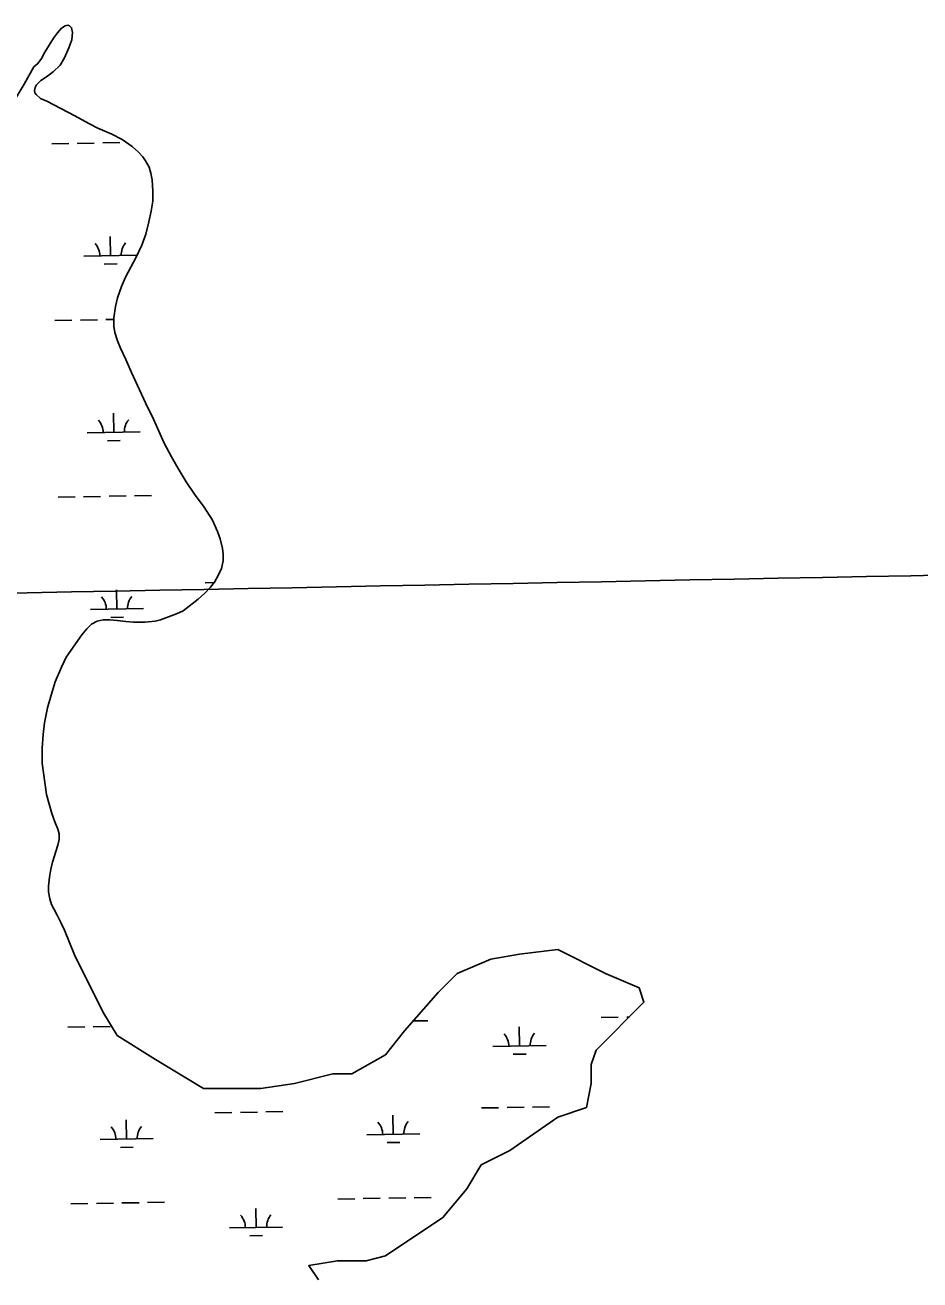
# Model space of a CAD drawing. Extents: x 3957609 to 3995875, y 234277 to 260273.
# Drawn here: x 3989740 to 3991424, y 241965 to 244328 of the extents above; entities that cross this region are included whole.
import ezdxf

# ---------------------------------------------------------------- set-up
doc = ezdxf.new("R2010")
doc.units = 0
for name, color, linetype in [('V-GRID-MAJR', 7, 'Continuous'), ('V-RIVR-EDGE', 7, 'Continuous'), ('V-TOPO-SHOR', 7, 'Continuous'), ('V-WETL-SWMP', 7, 'Continuous')]:
    doc.layers.add(name, color=color, linetype=linetype)

msp = doc.modelspace()

# ---------------------------------------------------------------- linework, layer by layer
at = {"layer": 'V-GRID-MAJR'}
msp.add_spline([(3961816.723, 242728.005), (3967136.284, 242827.44), (3972455.83, 242927.648), (3977775.362, 243028.63), (3983094.879, 243130.385), (3988414.381, 243232.915), (3993733.868, 243336.218)], degree=3, dxfattribs=at)
at = {"layer": 'V-RIVR-EDGE'}
for p, q in [((3989886.561, 242470.044), (3989833.097, 242577.332)), ((3989833.097, 242577.332), (3989833.097, 242577.332)), ((3990670.446, 242578.24), (3990616.385, 242569.223)), ((3990742.527, 242587.256), (3990670.446, 242578.24)), ((3990832.629, 242542.174), (3990742.527, 242587.256)), ((3990616.385, 242569.223), (3990553.314, 242542.174)), ((3990553.314, 242542.174), (3990517.273, 242506.109)), ((3990895.7, 242515.126), (3990832.629, 242542.174)), ((3990517.273, 242506.109), (3990454.202, 242433.979)), ((3990904.711, 242488.077), (3990895.7, 242515.126)), ((3990814.609, 242397.914), (3990904.711, 242488.077)), ((3989913.592, 242424.963), (3989886.561, 242470.044)), ((3990454.202, 242433.979), (3990418.161, 242388.898)), ((3989985.673, 242379.881), (3989913.592, 242424.963)), ((3990418.161, 242388.898), (3990355.09, 242352.833)), ((3990805.599, 242370.865), (3990814.609, 242397.914)), ((3990075.775, 242325.784), (3989985.673, 242379.881)), ((3990805.599, 242334.8), (3990805.599, 242370.865)), ((3990246.968, 242334.8), (3990183.897, 242325.784)), ((3990319.049, 242352.833), (3990246.968, 242334.8)), ((3990355.09, 242352.833), (3990319.049, 242352.833)), ((3990796.588, 242289.719), (3990805.599, 242334.8)), ((3990183.897, 242325.784), (3990075.775, 242325.784)), ((3990742.527, 242271.686), (3990796.588, 242289.719)), ((3990652.426, 242208.572), (3990742.527, 242271.686)), ((3990598.365, 242181.523), (3990652.426, 242208.572)), ((3990571.334, 242136.442), (3990598.365, 242181.523)), ((3990526.283, 242082.344), (3990571.334, 242136.442)), ((3990418.161, 242010.214), (3990526.283, 242082.344)), ((3990382.121, 242001.198), (3990418.161, 242010.214)), ((3990273.999, 241992.181), (3990328.06, 242001.198)), ((3990292.019, 241965.133), (3990273.999, 241992.181)), ((3990328.06, 242001.198), (3990382.121, 242001.198))]:
    msp.add_line(p, q, dxfattribs=at)
for points in [[(3989756.967, 244248.884), (3989764.384, 244254.983), (3989770.934, 244264.834), (3989777.637, 244276.872), (3989793.786, 244302.785), (3989800.917, 244313.244), (3989808.885, 244321.537), (3989815.343, 244326.03), (3989820.868, 244327.529), (3989824.069, 244326.204), (3989827.715, 244322.507), (3989829.673, 244313.818), (3989827.963, 244300.094), (3989822.709, 244284.912), (3989814.165, 244265.696), (3989806.1, 244252.243), (3989793.065, 244239.486), (3989780.359, 244229.907), (3989769.586, 244222.946), (3989761.411, 244215.047), (3989758.937, 244209.839), (3989758.054, 244204.266), (3989758.539, 244199.912), (3989760.983, 244196.787), (3989769.267, 244189.213), (3989781.074, 244184.093), (3989833.994, 244156.777), (3989860.278, 244142.025), (3989876.92, 244133.231), (3989903.524, 244122.256), (3989923.168, 244112.133), (3989941.483, 244099.007), (3989953.599, 244088.337), (3989961.705, 244079.77), (3989967.022, 244071.941), (3989973.414, 244059.768), (3989976.811, 244048.526), (3989979.639, 244036.084), (3989980.657, 244014.877), (3989980.438, 243996.026), (3989977.434, 243977.516), (3989973.078, 243957.193), (3989967.192, 243934.061), (3989960.063, 243913.485), (3989949.012, 243890.65), (3989929.13, 243852.954)], [(3989929.13, 243852.954), (3989921.355, 243835.333), (3989914.296, 243814.057), (3989910.655, 243797.687), (3989907.12, 243776.617), (3989907.409, 243760.954), (3989909.323, 243748.588), (3989914.112, 243732.839), (3989919.918, 243719.224), (3989929.687, 243697.9), (3989940.371, 243673.23), (3989967.075, 243616.355), (3989981.954, 243585.932), (3990002.223, 243540.53), (3990015.821, 243514.825), (3990028.314, 243492.666), (3990043.494, 243467.717), (3990059.096, 243444.323), (3990077.026, 243419.909), (3990092.8, 243395.339), (3990102.38, 243374.408), (3990107.586, 243360.023), (3990111.936, 243341.933), (3990113.112, 243331.734), (3990112.669, 243318.826), (3990109.653, 243304.402), (3990103.726, 243291.206), (3990096.441, 243278.818), (3990089.017, 243269.176), (3990078.621, 243257.826), (3990066.084, 243246.912), (3990037.864, 243224.552), (3990025.035, 243218.926), (3989994.879, 243207.761), (3989984.848, 243205.213), (3989965.439, 243203.431), (3989944.109, 243203.644), (3989929.644, 243204.508), (3989913.243, 243206.583), (3989899.962, 243208.01), (3989887.242, 243208.06), (3989876.037, 243205.532), (3989865.164, 243199.87), (3989856.188, 243191.039), (3989847.161, 243179.467), (3989817.782, 243137.365), (3989808.617, 243118.752), (3989797.13, 243091.18), (3989789.018, 243066.088), (3989782.497, 243042.335), (3989777.055, 243013.67), (3989774.483, 242991.799), (3989772.619, 242966), (3989772.089, 242938.219), (3989780.545, 242878.952), (3989790.619, 242842.944), (3989796.001, 242827.576), (3989801.801, 242813.57), (3989804.574, 242805.101), (3989804.37, 242794.339), (3989802.01, 242783.622), (3989791.807, 242751.524), (3989788.426, 242738.476), (3989785.987, 242723.452), (3989784.291, 242706.457), (3989784.479, 242695.886), (3989786.765, 242682.338), (3989789.892, 242671.906), (3989794.039, 242663.607), (3989800.853, 242651.536), (3989808.203, 242636.719), (3989814.413, 242623.681), (3989833.097, 242577.333)]]:
    msp.add_lwpolyline(points, dxfattribs=at)
at = {"layer": 'V-TOPO-SHOR'}
msp.add_lwpolyline([(3989756.967, 244248.884), (3989738.383, 244216.19), (3989710.737, 244170.624), (3989690.693, 244141.47), (3989669.415, 244114.67), (3989651.82, 244092.11), (3989635.375, 244071.556), (3989613.783, 244050.5), (3989583.769, 244024.124), (3989549.179, 243998.647), (3989521.041, 243977.659), (3989481.846, 243954.273), (3989427.146, 243922.84), (3989398.902, 243907.206), (3989374.339, 243896.007), (3989346.836, 243882.968), (3989322.541, 243868.204), (3989306.962, 243856.323)], dxfattribs=at)
at = {"layer": 'V-WETL-SWMP'}
for p, q in [((3989790.313, 244103.917), (3989822.308, 244104.499)), ((3989838.305, 244104.79), (3989870.3, 244105.371)), ((3989886.297, 244105.662), (3989918.292, 244106.244)), ((3989901.005, 243893.291), (3989900.35, 243929.285)), ((3989851.013, 243892.382), (3989950.727, 243894.195)), ((3989889.287, 243877.644), (3989913.283, 243878.08)), ((3989796.361, 243771.297), (3989828.356, 243771.879)), ((3989844.353, 243772.17), (3989876.348, 243772.751)), ((3989892.345, 243773.042), (3989907.181, 243773.312)), ((3989907.053, 243560.671), (3989906.398, 243596.665)), ((3989857.061, 243559.762), (3989957.044, 243561.58)), ((3989895.335, 243545.024), (3989919.331, 243545.46)), ((3989802.409, 243438.677), (3989834.404, 243439.259)), ((3989850.401, 243439.55), (3989882.396, 243440.131)), ((3989898.393, 243440.422), (3989930.388, 243441.004)), ((3989946.385, 243441.295), (3989978.38, 243441.877)), ((3989913.101, 243228.051), (3989912.446, 243264.045)), ((3990079.293, 243277.51), (3990095.663, 243277.808)), ((3989863.109, 243227.142), (3989963.092, 243228.96)), ((3989901.383, 243212.404), (3989925.379, 243212.84)), ((3990470.515, 242452.635), (3990498.349, 242453.141)), ((3990824.204, 242459.066), (3990856.198, 242459.648)), ((3990872.196, 242459.939), (3990876.673, 242460.02)), ((3989820.553, 242440.817), (3989852.548, 242441.399)), ((3989868.545, 242441.69), (3989900.54, 242442.271)), ((3990670.56, 242405.522), (3990669.905, 242441.516)), ((3990620.568, 242404.613), (3990720.551, 242406.431)), ((3990658.842, 242389.876), (3990682.838, 242390.312)), ((3990599.262, 242288.775), (3990631.257, 242289.357)), ((3990647.254, 242289.647), (3990679.249, 242290.229)), ((3990695.246, 242290.52), (3990727.241, 242291.102)), ((3989931.245, 242230.191), (3989930.59, 242266.185)), ((3990097.437, 242279.65), (3990129.432, 242280.232)), ((3990145.429, 242280.523), (3990177.424, 242281.104)), ((3990193.421, 242281.395), (3990225.416, 242281.977)), ((3990433.07, 242239.315), (3990432.415, 242275.309)), ((3990383.078, 242238.406), (3990483.062, 242240.224)), ((3989881.253, 242229.282), (3989981.237, 242231.1)), ((3990421.352, 242223.669), (3990445.349, 242224.105)), ((3989919.527, 242214.544), (3989943.523, 242214.98)), ((3989826.601, 242108.197), (3989858.596, 242108.779)), ((3989874.594, 242109.07), (3989906.588, 242109.651)), ((3989922.586, 242109.942), (3989954.58, 242110.524)), ((3989970.578, 242110.815), (3990002.572, 242111.397)), ((3990174.783, 242063.778), (3990174.128, 242099.772)), ((3990328.427, 242117.322), (3990360.421, 242117.903)), ((3990376.419, 242118.194), (3990408.413, 242118.776)), ((3990424.411, 242119.067), (3990456.405, 242119.649)), ((3990472.403, 242119.94), (3990504.397, 242120.521)), ((3990124.791, 242062.869), (3990224.774, 242064.687)), ((3990163.065, 242048.131), (3990187.061, 242048.567))]:
    msp.add_line(p, q, dxfattribs=at)
for points in [[(3990066.084, 243246.912), (3990078.622, 243257.827), (3990089.017, 243269.176), (3990096.442, 243278.819), (3990103.725, 243291.206), (3990109.653, 243304.401), (3990112.669, 243318.826), (3990113.112, 243331.734), (3990111.937, 243341.934), (3990107.586, 243360.023), (3990102.381, 243374.409), (3990092.8, 243395.338), (3990077.026, 243419.909), (3990059.096, 243444.324), (3990043.495, 243467.717), (3990028.315, 243492.667), (3990015.822, 243514.826), (3990002.222, 243540.529), (3989981.954, 243585.931), (3989967.074, 243616.355), (3989940.371, 243673.231), (3989929.687, 243697.9), (3989919.918, 243719.224), (3989914.111, 243732.839), (3989909.324, 243748.588), (3989907.408, 243760.954), (3989907.12, 243776.617), (3989910.655, 243797.686), (3989914.295, 243814.057), (3989921.356, 243835.333), (3989929.13, 243852.955), (3989949.011, 243890.649), (3989960.062, 243913.486), (3989967.191, 243934.062), (3989973.078, 243957.193), (3989977.434, 243977.516), (3989980.438, 243996.026), (3989980.657, 244014.878), (3989979.639, 244036.085), (3989976.812, 244048.527), (3989973.413, 244059.768), (3989967.021, 244071.941), (3989961.706, 244079.77), (3989953.6, 244088.338), (3989941.484, 244099.008), (3989923.168, 244112.133), (3989903.524, 244122.256), (3989876.919, 244133.232), (3989860.277, 244142.026), (3989833.994, 244156.778), (3989781.074, 244184.093), (3989769.267, 244189.214), (3989760.982, 244196.786), (3989758.539, 244199.912), (3989758.055, 244204.267), (3989758.936, 244209.839), (3989761.411, 244215.047), (3989769.586, 244222.947), (3989780.359, 244229.907), (3989793.064, 244239.485), (3989806.101, 244252.243), (3989814.165, 244265.696), (3989822.71, 244284.912), (3989827.962, 244300.095), (3989829.672, 244313.818), (3989827.714, 244322.508), (3989824.069, 244326.205), (3989820.868, 244327.53), (3989815.343, 244326.031), (3989808.886, 244321.537), (3989800.917, 244313.244), (3989793.785, 244302.786), (3989777.637, 244276.871), (3989770.933, 244264.834), (3989764.385, 244254.983), (3989756.967, 244248.883), (3989738.384, 244216.189)], [(3990292.019, 241965.133), (3990273.999, 241992.181), (3990328.06, 242001.198), (3990382.121, 242001.198), (3990418.161, 242010.214), (3990526.283, 242082.344), (3990571.334, 242136.442), (3990598.365, 242181.523), (3990652.426, 242208.572), (3990742.527, 242271.686), (3990796.588, 242289.719), (3990805.599, 242334.8), (3990805.599, 242370.865), (3990814.609, 242397.914), (3990904.711, 242488.077), (3990895.7, 242515.126), (3990832.629, 242542.174), (3990742.527, 242587.256), (3990670.446, 242578.24), (3990616.385, 242569.223), (3990553.314, 242542.174), (3990517.273, 242506.109), (3990454.202, 242433.979), (3990418.161, 242388.898), (3990355.09, 242352.833), (3990319.049, 242352.833), (3990246.968, 242334.8), (3990183.897, 242325.784), (3990075.775, 242325.784), (3989985.673, 242379.881), (3989913.592, 242424.963), (3989886.561, 242470.044), (3989833.097, 242577.332), (3989814.413, 242623.682), (3989808.204, 242636.718), (3989800.854, 242651.537), (3989794.039, 242663.606), (3989789.893, 242671.905), (3989786.765, 242682.338), (3989784.48, 242695.885), (3989784.291, 242706.458), (3989785.986, 242723.452), (3989788.426, 242738.475), (3989791.807, 242751.524), (3989802.011, 242783.621), (3989804.369, 242794.34), (3989804.575, 242805.101), (3989801.801, 242813.569), (3989796.002, 242827.576), (3989790.62, 242842.944), (3989780.545, 242878.953), (3989772.089, 242938.22), (3989772.62, 242966.001), (3989774.483, 242991.8), (3989777.055, 243013.67), (3989782.496, 243042.336), (3989789.017, 243066.088), (3989797.13, 243091.18), (3989808.618, 243118.752), (3989817.781, 243137.365), (3989847.16, 243179.468), (3989856.189, 243191.038), (3989865.165, 243199.87), (3989876.037, 243205.533), (3989887.241, 243208.059), (3989899.962, 243208.011), (3989913.243, 243206.583), (3989929.643, 243204.508), (3989944.109, 243203.644), (3989965.438, 243203.431), (3989984.848, 243205.213), (3989994.878, 243207.761), (3990025.036, 243218.927), (3990037.865, 243224.553), (3990066.084, 243246.912)]]:
    msp.add_lwpolyline(points, dxfattribs=at)
for centre, start, end in [((3989845.762, 243892.761), 0.269879, 41.813537), ((3989956.23, 243894.77), 140.269876, 181.813534), ((3989851.81, 243560.141), 0.269879, 41.813537), ((3989962.278, 243562.15), 140.269876, 181.813534), ((3989857.858, 243227.521), 0.269879, 41.813537), ((3989968.326, 243229.53), 140.269876, 181.813534), ((3990725.785, 242407.001), 140.269876, 181.813534), ((3990615.317, 242404.993), 0.269879, 41.813537), ((3989876.002, 242229.661), 0.269879, 41.813537), ((3989986.47, 242231.67), 140.269876, 181.813534), ((3990377.828, 242238.786), 0.269879, 41.813537), ((3990488.295, 242240.794), 140.269876, 181.813534), ((3990119.54, 242063.248), 0.269879, 41.813537), ((3990230.008, 242065.257), 140.269876, 181.813534)]:
    msp.add_arc(centre, 35.246, start, end, dxfattribs=at)

doc.saveas('drawing.dxf')
